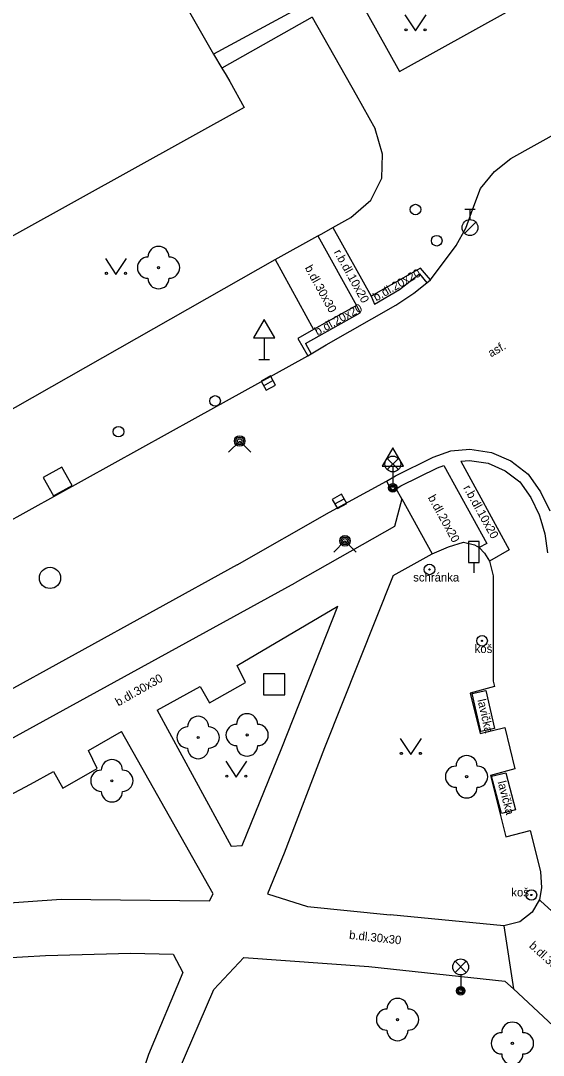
# Model space of a CAD drawing. Extents: x -600391 to -599491, y -1160176 to -1159402.
# Drawn here: x -600032.66 to -600007.99, y -1159783.09 to -1159734.28 of the extents above; entities that cross this region are included whole.
import ezdxf

# ---------------------------------------------------------------- set-up
doc = ezdxf.new("R2010")
doc.units = 0
for name, color, linetype in [('Level 10', 7, 'Continuous'), ('Level 11', 7, 'Continuous'), ('Level 22', 7, 'Continuous'), ('Level 25', 7, 'Continuous'), ('Level 26', 7, 'Continuous'), ('Level 27', 7, 'Continuous'), ('Level 28', 7, 'Continuous'), ('Level 31', 7, 'Continuous'), ('Level 33', 7, 'Continuous'), ('Level 34', 7, 'Continuous'), ('Level 36', 7, 'Continuous'), ('Level 38', 7, 'Continuous'), ('Level 40', 7, 'Continuous'), ('Level 42', 7, 'Continuous'), ('Level 5', 7, 'Continuous'), ('Level 53', 7, 'Continuous')]:
    doc.layers.add(name, color=color, linetype=linetype)

msp = doc.modelspace()

# ---------------------------------------------------------------- linework, layer by layer
at = {"layer": 'Level 10'}
for points in [[(-600055.19, -1159770.24), (-600037.5, -1159760.26), (-600024.42, -1159753.04), (-600019.11, -1159750.09), (-600018.94, -1159749.99), (-600018.24, -1159749.58), (-600014.95, -1159747.7), (-600014.1, -1159747.14), (-600013.48, -1159746.65), (-600013.31, -1159746.51), (-600012.1, -1159744.88), (-600011.64, -1159744.06), (-600011.31, -1159743.15), (-600010.96, -1159742.19), (-600010.3, -1159741.39), (-600009.52, -1159740.78), (-599987.04, -1159728.25), (-599984.89, -1159726.89), (-599984.19, -1159726.07)], [(-600013.19, -1159754.88), (-600012.35, -1159754.57), (-600011.46, -1159754.5)], [(-600011.46, -1159754.5), (-600010.44, -1159754.65), (-600009.52, -1159755.05), (-600008.71, -1159755.67)], [(-600022.44, -1159759.95), (-600018.08, -1159757.47), (-600015.39, -1159756.01), (-600014.96, -1159755.76), (-600013.19, -1159754.88)], [(-600008.71, -1159755.67), (-600008.12, -1159756.51), (-600007.68, -1159757.41)], [(-600022.44, -1159759.95), (-600033.92, -1159766.28), (-600051.83, -1159776.34)]]:
    msp.add_lwpolyline(points, dxfattribs=at)
at = {"layer": 'Level 11'}
for points in [[(-600016.84, -1159732.97), (-600014.78, -1159736.68)], [(-600014.78, -1159736.68), (-600009.59, -1159733.79)], [(-600018.9, -1159734.11), (-600023.16, -1159736.52)], [(-600018.9, -1159734.11), (-600016.83, -1159737.78), (-600015.92, -1159739.38)], [(-600015.58, -1159740.57), (-600015.92, -1159739.38)], [(-600015.61, -1159741.71), (-600015.58, -1159740.57)], [(-600016.13, -1159742.75), (-600015.61, -1159741.71)], [(-600017.07, -1159743.57), (-600016.13, -1159742.75)], [(-600018.45, -1159744.33), (-600017.92, -1159744.04), (-600017.07, -1159743.57)], [(-600017.92, -1159744.04), (-600016.12, -1159747.28), (-600015.96, -1159747.65)], [(-600020.65, -1159745.55), (-600018.63, -1159744.43), (-600018.45, -1159744.33)], [(-600018.63, -1159744.43), (-600016.81, -1159747.71), (-600016.63, -1159748.06)], [(-600035.32, -1159753.88), (-600020.65, -1159745.55)], [(-600020.65, -1159745.55), (-600018.83, -1159748.85)], [(-600013.79, -1159745.95), (-600016.12, -1159747.28)], [(-600013.31, -1159746.51), (-600013.79, -1159745.95)], [(-600014.77, -1159746.96), (-600013.84, -1159746.23)], [(-600013.84, -1159746.23), (-600013.48, -1159746.65)], [(-600015.96, -1159747.65), (-600014.77, -1159746.96)], [(-600016.81, -1159747.71), (-600018.83, -1159748.85)], [(-600019.22, -1159749.51), (-600016.63, -1159748.06)], [(-600018.83, -1159748.85), (-600019.58, -1159749.27)], [(-600019.58, -1159749.27), (-600019.11, -1159750.09)], [(-600019.22, -1159749.51), (-600018.94, -1159749.99)], [(-600014.94, -1159756.36), (-600014.71, -1159756.23), (-600012.98, -1159755.37), (-600012.69, -1159755.26)], [(-600012.69, -1159755.26), (-600010.65, -1159758.94), (-600011.02, -1159759.13)], [(-600011.88, -1159755.06), (-600011.48, -1159755.03)], [(-600011.88, -1159755.06), (-600009.6, -1159759.24), (-600010.53, -1159759.78)], [(-600011.48, -1159755.03), (-600010.59, -1159755.16), (-600009.79, -1159755.51)], [(-600009.79, -1159755.51), (-600009.1, -1159756.04), (-600008.58, -1159756.78), (-600008.18, -1159757.6), (-600008.1, -1159757.84)], [(-600015.39, -1159756.01), (-600015.14, -1159756.48)], [(-600015.14, -1159756.48), (-600014.94, -1159756.36)], [(-600014.66, -1159756.84), (-600014.94, -1159756.36)], [(-600014.66, -1159756.84), (-600015.02, -1159758.14)], [(-600014.66, -1159756.84), (-600013.23, -1159759.44)], [(-600015.02, -1159758.14), (-600019.7, -1159760.8)], [(-600008.1, -1159757.84), (-600007.92, -1159758.49), (-600007.79, -1159759.38)], [(-600015.07, -1159760.45), (-600013.23, -1159759.44), (-600012.47, -1159759.1), (-600011.75, -1159758.89), (-600011.23, -1159759.01), (-600011.02, -1159759.13), (-600010.77, -1159759.4), (-600010.53, -1159759.78), (-600010.36, -1159760.47), (-600010.36, -1159765.44), (-600010.29, -1159765.7), (-600011.44, -1159766.01), (-600010.97, -1159767.91), (-600009.81, -1159767.63), (-600009.34, -1159769.57), (-600010.49, -1159769.9), (-600009.76, -1159772.78), (-600008.61, -1159772.48), (-600008.12, -1159774.42)], [(-600015.07, -1159760.45), (-600018.31, -1159768.59), (-600020.22, -1159773.56), (-600021, -1159775.48), (-600019.12, -1159776.07), (-600015.21, -1159776.46)], [(-600033.16, -1159768.2), (-600030.33, -1159766.64), (-600019.7, -1159760.8)], [(-600026.22, -1159766.81), (-600022.72, -1159773.22), (-600022.2, -1159773.19), (-600020.33, -1159768.59), (-600017.69, -1159761.9)], [(-600026.22, -1159766.81), (-600024.19, -1159765.7), (-600023.74, -1159766.46), (-600022.05, -1159765.5), (-600022.44, -1159764.71), (-600017.69, -1159761.9)], [(-600043.5, -1159776.3), (-600043.43, -1159776.83), (-600038.55, -1159776.27), (-600030.74, -1159775.72), (-600023.74, -1159775.81), (-600023.57, -1159775.47), (-600027.89, -1159767.81)], [(-600043.5, -1159776.3), (-600032.192, -1159770.302), (-600031.11, -1159769.7), (-600030.67, -1159770.49), (-600029.05, -1159769.56), (-600029.46, -1159768.71), (-600027.89, -1159767.81)], [(-600008.12, -1159774.42), (-600008.07, -1159775.19)], [(-600008.07, -1159775.19), (-600008.17, -1159775.75), (-600008.52, -1159776.34), (-600009.1, -1159776.8), (-600009.85, -1159776.99)], [(-600001.14, -1159787.02), (-599998, -1159785.25), (-599997.85, -1159785.17), (-599998.92, -1159784.17), (-600002.35, -1159781.06), (-600004.81, -1159778.83), (-600008.12, -1159775.8), (-600008.17, -1159775.75)], [(-600009.85, -1159776.99), (-600015.21, -1159776.46)], [(-600009.85, -1159776.99), (-600009.4, -1159779.96)], [(-600043.13, -1159779.41), (-600038.01, -1159778.77), (-600031.48, -1159778.39), (-600027.46, -1159778.27), (-600025.46, -1159778.33), (-600025.01, -1159779.18), (-600026.63, -1159783.05), (-600030.24, -1159793.84), (-600038.89, -1159790.39)], [(-600022.81, -1159798.97), (-600026.29, -1159793.26), (-600028.75, -1159794.6), (-600025.22, -1159783.89), (-600023.54, -1159779.99), (-600022.13, -1159778.48), (-600016.23, -1159778.91)], [(-600016.23, -1159778.91), (-600009.81, -1159779.6), (-600009.4, -1159779.96)], [(-600009.4, -1159779.96), (-600007.53, -1159781.7)]]:
    msp.add_lwpolyline(points, dxfattribs=at)
at = {"layer": 'Level 22'}
for centre in [(-600026.15, -1159745.93), (-600021.97, -1159767.98), (-600024.28, -1159768.1), (-600011.61, -1159769.95), (-600028.35, -1159770.14), (-600014.87, -1159781.41), (-600009.45, -1159782.53)]:
    msp.add_circle(centre, 0.05, dxfattribs=at)
for centre, start, end in [((-600026.15, -1159745.43), 0, 180), ((-600026.65, -1159745.93), 90, 270), ((-600025.65, -1159745.93), 270, 90), ((-600026.15, -1159746.43), 180, 0), ((-600021.97, -1159767.48), 0, 180), ((-600024.28, -1159767.6), 0, 180), ((-600022.47, -1159767.98), 90, 270), ((-600021.47, -1159767.98), 270, 90), ((-600024.78, -1159768.1), 90, 270), ((-600023.78, -1159768.1), 270, 90), ((-600021.97, -1159768.48), 180, 0), ((-600024.28, -1159768.6), 180, 0), ((-600011.61, -1159769.45), 0, 180), ((-600028.35, -1159769.64), 0, 180), ((-600012.11, -1159769.95), 90, 270), ((-600011.11, -1159769.95), 270, 90), ((-600028.85, -1159770.14), 90, 270), ((-600027.85, -1159770.14), 270, 90), ((-600011.61, -1159770.45), 180, 0), ((-600028.35, -1159770.64), 180, 0), ((-600014.87, -1159780.91), 0, 180), ((-600015.37, -1159781.41), 90, 270), ((-600014.37, -1159781.41), 270, 90), ((-600009.45, -1159782.03), 0, 180), ((-600014.87, -1159781.91), 180, 0), ((-600009.95, -1159782.53), 90, 270), ((-600008.95, -1159782.53), 270, 90), ((-600009.45, -1159783.03), 180, 0)]:
    msp.add_arc(centre, 0.5, start, end, dxfattribs=at)
at = {"layer": 'Level 25'}
for centre, radius in [((-600013.36, -1159760.17), 0.25), ((-600013.36, -1159760.17), 0.0303), ((-600010.88, -1159763.54), 0.25), ((-600010.88, -1159763.54), 0.0303), ((-600008.55, -1159775.53), 0.25), ((-600008.55, -1159775.53), 0.0303)]:
    msp.add_circle(centre, radius, dxfattribs=at)
at = {"layer": 'Level 26'}
for points in [[(-600031.104, -1159756.7), (-600030.23, -1159756.214), (-600030.716, -1159755.34), (-600031.59, -1159755.826)], [(-600021.19, -1159766.09), (-600020.19, -1159766.09), (-600020.19, -1159765.09), (-600021.19, -1159765.09)]]:
    msp.add_lwpolyline(points, close=True, dxfattribs=at)
at = {"layer": 'Level 27'}
for p, q in [((-600021.19, -1159751.5), (-600020.75, -1159751.26)), ((-600017.829, -1159757.081), (-600017.391, -1159756.839))]:
    msp.add_line(p, q, dxfattribs=at)
for points in [[(-600021.07, -1159751.719), (-600020.631, -1159751.48), (-600020.87, -1159751.041), (-600021.309, -1159751.28)], [(-600017.707, -1159757.3), (-600017.27, -1159757.057), (-600017.513, -1159756.62), (-600017.95, -1159756.863)]]:
    msp.add_lwpolyline(points, close=True, dxfattribs=at)
msp.add_circle((-600031.27, -1159760.57), 0.5, dxfattribs=at)
at = {"layer": 'Level 28'}
for p, q in [((-600011.7, -1159743.165), (-600011.2, -1159743.165)), ((-600011.45, -1159743.665), (-600011.45, -1159743.165)), ((-600011.708, -1159744.312), (-600011.178, -1159743.782))]:
    msp.add_line(p, q, dxfattribs=at)
for centre, radius in [((-600014.02, -1159743.19), 0.25), ((-600011.45, -1159744.04), 0.375), ((-600013.02, -1159744.66), 0.25), ((-600023.48, -1159752.22), 0.25), ((-600028.04, -1159753.67), 0.25)]:
    msp.add_circle(centre, radius, dxfattribs=at)
at = {"layer": 'Level 31'}
for points in [[(-600022.85, -1159754.64), (-600022.32, -1159754.11), (-600021.79, -1159754.64)], [(-600017.88, -1159759.35), (-600017.35, -1159758.82), (-600016.82, -1159759.35)]]:
    msp.add_lwpolyline(points, dxfattribs=at)
for centre, radius in [((-600022.32, -1159754.11), 0.25), ((-600022.32, -1159754.11), 0.18), ((-600022.32, -1159754.11), 0.11), ((-600017.35, -1159758.82), 0.25), ((-600017.35, -1159758.82), 0.18), ((-600017.35, -1159758.82), 0.11)]:
    msp.add_circle(centre, radius, dxfattribs=at)
at = {"layer": 'Level 33'}
for p, q in [((-600015.355, -1159755.46), (-600014.825, -1159754.93)), ((-600015.355, -1159754.93), (-600014.825, -1159755.46)), ((-600015.09, -1159755.57), (-600015.09, -1159756.32)), ((-600012.155, -1159779.19), (-600011.625, -1159778.66)), ((-600012.155, -1159778.66), (-600011.625, -1159779.19)), ((-600011.89, -1159779.3), (-600011.89, -1159780.05))]:
    msp.add_line(p, q, dxfattribs=at)
for centre, radius in [((-600015.09, -1159755.195), 0.375), ((-600015.09, -1159756.32), 0.2), ((-600015.09, -1159756.32), 0.145), ((-600015.09, -1159756.32), 0.0876), ((-600011.89, -1159778.925), 0.375), ((-600011.89, -1159780.05), 0.2), ((-600011.89, -1159780.05), 0.145), ((-600011.89, -1159780.05), 0.0876)]:
    msp.add_circle(centre, radius, dxfattribs=at)
at = {"layer": 'Level 34'}
for p, q in [((-600021.16, -1159749.242), (-600021.16, -1159750.26)), ((-600021.41, -1159750.26), (-600020.91, -1159750.26)), ((-600015.09, -1159755.302), (-600015.09, -1159756.32))]:
    msp.add_line(p, q, dxfattribs=at)
for points in [[(-600021.66, -1159749.242), (-600020.66, -1159749.242), (-600021.16, -1159748.376)], [(-600015.59, -1159755.302), (-600014.59, -1159755.302), (-600015.09, -1159754.436)]]:
    msp.add_lwpolyline(points, close=True, dxfattribs=at)
at = {"layer": 'Level 36'}
for points in [[(-600014.52, -1159734.01), (-600014.02, -1159734.76), (-600013.52, -1159734.01)], [(-600028.66, -1159745.5), (-600028.16, -1159746.25), (-600027.66, -1159745.5)], [(-600014.74, -1159768.15), (-600014.24, -1159768.9), (-600013.74, -1159768.15)], [(-600022.98, -1159769.22), (-600022.48, -1159769.97), (-600021.98, -1159769.22)]]:
    msp.add_lwpolyline(points, dxfattribs=at)
for centre in [(-600014.47, -1159734.71), (-600013.571, -1159734.71), (-600028.61, -1159746.2), (-600027.711, -1159746.2), (-600014.69, -1159768.85), (-600013.791, -1159768.85), (-600022.93, -1159769.92), (-600022.031, -1159769.92)]:
    msp.add_circle(centre, 0.05, dxfattribs=at)
at = {"layer": 'Level 38'}
msp.add_line((-600011.27, -1159759.845), (-600011.27, -1159760.33), dxfattribs=at)
msp.add_lwpolyline([(-600011.52, -1159759.845), (-600011.02, -1159759.845), (-600011.02, -1159758.845), (-600011.52, -1159758.845)], close=True, dxfattribs=at)
at = {"layer": 'Level 5'}
for points in [[(-600029.11, -1159726.12), (-600023.56, -1159735.86)], [(-600010.67, -1159728.89), (-600019.83, -1159733.84), (-600023.56, -1159735.86)], [(-600023.56, -1159735.86), (-600023.16, -1159736.52), (-600022.96, -1159736.85)], [(-600022.96, -1159736.85), (-600022.79, -1159737.15)], [(-600022.79, -1159737.15), (-600022.11, -1159738.38)], [(-600022.11, -1159738.38), (-600040.75, -1159748.71)]]:
    msp.add_lwpolyline(points, dxfattribs=at)
at = {"layer": 'Level 53'}
for points in [[(-600011.35, -1159766.03), (-600010.7, -1159765.88)], [(-600010.94, -1159767.82), (-600011.35, -1159766.03)], [(-600010.7, -1159765.88), (-600010.29, -1159767.67)], [(-600010.29, -1159767.67), (-600010.94, -1159767.82)], [(-600010.43, -1159769.93), (-600009.76, -1159769.76)], [(-600009.97, -1159771.69), (-600010.43, -1159769.93)], [(-600009.76, -1159769.76), (-600009.3, -1159771.52)], [(-600009.3, -1159771.52), (-600009.97, -1159771.69)]]:
    msp.add_lwpolyline(points, dxfattribs=at)

# ---------------------------------------------------------------- texts
at = {"layer": 'Level 40'}
for s, rotation, p in [('r.b.dl.10x20', 299.0397, (-600017.89, -1159745.2)), ('b.dl.30x30', 298.8774, (-600019.26, -1159745.94)), ('b.dl.20x20', 29.7184, (-600015.88, -1159747.53)), ('b.dl.20x20', 29, (-600018.65, -1159749.15)), ('asf.', 30, (-600010.46, -1159750.17)), ('r.b.dl.10x20', 299.0017, (-600011.78, -1159756.32)), ('b.dl.20x20', 298.8108, (-600013.45, -1159756.78)), ('b.dl.30x30', 29.6129, (-600028.05, -1159766.64)), ('b.dl.30x30', 353.8656, (-600017.17, -1159777.6)), ('b.dl.30x30', 317.5288, (-600008.69, -1159777.97))]:
    msp.add_text(s, height=0.4, rotation=rotation, dxfattribs=at).set_placement(p)
at = {"layer": 'Level 42'}
for s, p in [('schránka', (-600014.13, -1159760.74)), ('koš', (-600011.23, -1159764.11)), ('koš', (-600009.5, -1159775.6))]:
    msp.add_text(s, height=0.4, dxfattribs=at).set_placement(p)
for rotation, p in [(282.9011, (-600011.1, -1159766.33)), (284.6474, (-600010.15, -1159770.2))]:
    msp.add_text('lavička', height=0.4, rotation=rotation, dxfattribs=at).set_placement(p)

doc.saveas('drawing.dxf')
